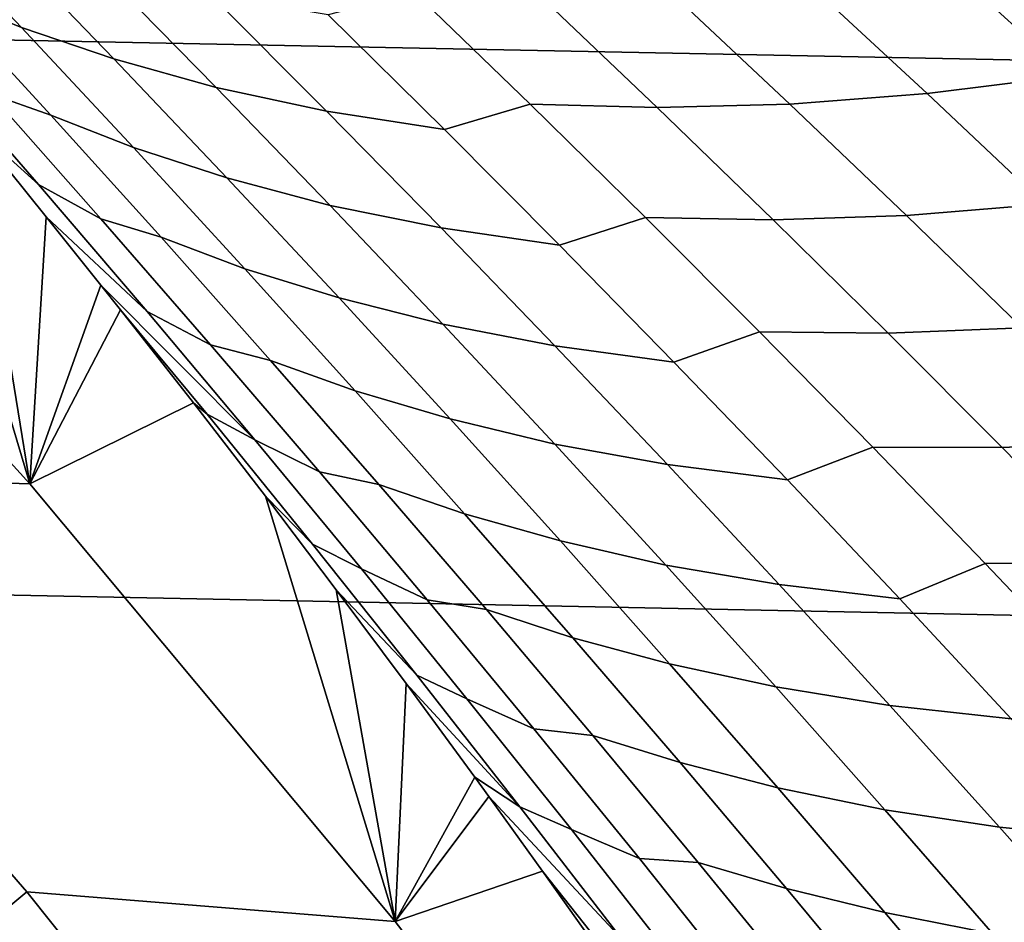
# Model space of a CAD drawing. Header units: metres. Extents: x -32 to 117, y -314 to 32.
# Tile 269 of 380: x 20.13 to 22.03, y 16.69 to 18.43. Entities that reach past the tile are written whole.
import ezdxf

# ---------------------------------------------------------------- set-up
doc = ezdxf.new("R2010")
doc.units = ezdxf.units.M
doc.layers.add('solid_24_501_064_XXX', color=7, linetype='CONTINUOUS')

msp = doc.modelspace()

# ---------------------------------------------------------------- linework, layer by layer
at = {"layer": 'solid_24_501_064_XXX'}
for points in [[(-25.351879, 20.335474, -303.5), (26.140261, 19.311563, -303.5), (26.88744, 18.256929, -303.5), (-26.140261, 19.311563, -303.5)], [(22.806131, 17.750784, -299.5), (22.053082, 18.678093, -299.5), (21.381937, 19.442806, 20), (22.156076, 18.555815, 20)], [(-26.140261, 19.311563, -303.5), (26.88744, 18.256929, -303.5), (27.591951, 17.173637, -303.5), (-26.88744, 18.256929, -303.5)], [(22.218884, 18.611691, 26.058365), (22.359159, 18.415781, 25.681625), (22.062778, 18.709711, 25.638674), (22.023457, 18.784143, 25.936516)], [(19.979506, 18.480234, 77.79818), (20.137339, 18.415604, 77.435028), (19.919498, 18.644953, 77.271149), (19.763435, 18.711714, 77.634773)], [(20.137339, 18.415604, 77.435028), (20.315439, 18.355072, 77.081512), (20.095985, 18.582285, 76.917168), (19.919498, 18.644953, 77.271149)], [(19.893631, 18.408159, 78.899681), (19.74473, 18.58596, 78.695259), (19.4154, 18.350245, 84.956604), (20.153164, 17.536795, 84.956604)], [(20.315439, 18.355072, 77.081512), (20.512463, 18.300215, 76.737556), (20.291529, 18.525301, 76.572723), (20.095985, 18.582285, 76.917168)], [(22.154736, 18.322329, 74.483017), (22.434752, 18.37088, 74.200951), (22.204292, 18.578581, 74.028603), (21.925718, 18.531536, 74.312302)], [(20.07683, 18.288103, 78.348221), (20.193813, 18.246874, 77.959747), (19.979506, 18.480234, 77.79818), (19.861656, 18.527033, 78.185081)], [(21.881817, 18.28828, 74.77401), (22.154736, 18.322329, 74.483017), (21.925718, 18.531536, 74.312302), (21.654222, 18.499094, 74.604759)], [(20.512463, 18.300215, 76.737556), (20.724886, 18.254663, 76.401482), (20.502539, 18.477663, 76.236069), (20.291529, 18.525301, 76.572723)], [(21.617161, 18.268248, 75.073746), (21.881817, 18.28828, 74.77401), (21.654222, 18.499094, 74.604759), (21.390984, 18.480757, 74.905807)], [(20.193813, 18.246874, 77.959747), (20.353418, 18.184351, 77.597084), (20.137339, 18.415604, 77.435028), (19.979506, 18.480234, 77.79818)], [(20.724886, 18.254663, 76.401482), (20.951752, 18.219236, 76.073586), (20.728045, 18.440199, 75.907494), (20.502539, 18.477663, 76.236069)], [(20.951752, 18.219236, 76.073586), (21.117302, 18.26786, 75.698746), (20.893972, 18.484009, 75.53299), (20.728045, 18.440199, 75.907494)], [(21.117302, 18.26786, 75.698746), (21.361923, 18.261667, 75.38205), (21.137165, 18.475958, 75.215263), (20.893972, 18.484009, 75.53299)], [(21.361923, 18.261667, 75.38205), (21.617161, 18.268248, 75.073746), (21.390984, 18.480757, 74.905807), (21.137165, 18.475958, 75.215263)], [(20.353418, 18.184351, 77.597084), (20.53314, 18.125935, 77.244064), (20.315439, 18.355072, 77.081512), (20.137339, 18.415604, 77.435028)], [(20.040426, 18.229919, 79.101295), (19.893631, 18.408159, 78.899681), (20.153164, 17.536795, 84.956604)], [(20.170021, 18.113197, 78.889389), (19.958828, 18.356089, 78.728745), (19.893631, 18.408159, 78.899681), (20.040426, 18.229919, 79.101295)], [(20.170021, 18.113197, 78.889389), (20.290142, 18.047274, 78.509415), (20.07683, 18.288103, 78.348221), (19.958828, 18.356089, 78.728745)], [(20.153164, 17.536795, 84.956604), (19.4154, 18.350245, 84.956604), (18.715542, 18.337587, 92.171654), (19.447931, 17.558947, 92.171654)], [(20.53314, 18.125935, 77.244064), (20.731651, 18.073179, 76.900627), (20.512463, 18.300215, 76.737556), (20.315439, 18.355072, 77.081512)], [(22.107777, 18.075369, 74.941704), (22.382132, 18.110981, 74.652206), (22.154736, 18.322329, 74.483017), (21.881817, 18.28828, 74.77401)], [(20.731651, 18.073179, 76.900627), (20.945498, 18.02969, 76.565155), (20.724886, 18.254663, 76.401482), (20.512463, 18.300215, 76.737556)], [(20.290142, 18.047274, 78.509415), (20.406315, 18.011642, 78.119446), (20.193813, 18.246874, 77.959747), (20.07683, 18.288103, 78.348221)], [(21.841692, 18.053677, 75.240105), (22.107777, 18.075369, 74.941704), (21.881817, 18.28828, 74.77401), (21.617161, 18.268248, 75.073746)], [(21.173733, 17.996271, 76.237961), (21.338963, 18.049723, 75.862854), (21.117302, 18.26786, 75.698746), (20.951752, 18.219236, 76.073586)], [(21.338963, 18.049723, 75.862854), (21.585026, 18.045353, 75.547211), (21.361923, 18.261667, 75.38205), (21.117302, 18.26786, 75.698746)], [(21.585026, 18.045353, 75.547211), (21.841692, 18.053677, 75.240105), (21.617161, 18.268248, 75.073746), (21.361923, 18.261667, 75.38205)], [(-26.88744, 18.256929, -303.5), (27.591951, 17.173637, -303.5), (28.252819, 16.063238, -303.5), (-27.591951, 17.173637, -303.5)], [(20.406315, 18.011642, 78.119446), (20.567699, 17.951204, 77.757301), (20.353418, 18.184351, 77.597084), (20.193813, 18.246874, 77.959747)], [(20.945498, 18.02969, 76.565155), (21.173733, 17.996271, 76.237961), (20.951752, 18.219236, 76.073586), (20.724886, 18.254663, 76.401482)], [(20.185152, 18.051235, 79.300209), (20.040426, 18.229919, 79.101295), (20.153164, 17.536795, 84.956604)], [(20.379313, 17.868433, 79.048058), (20.170021, 18.113197, 78.889389), (20.040426, 18.229919, 79.101295), (20.185152, 18.051235, 79.300209)], [(20.567699, 17.951204, 77.757301), (20.749048, 17.894878, 77.4048), (20.53314, 18.125935, 77.244064), (20.353418, 18.184351, 77.597084)], [(20.379313, 17.868433, 79.048058), (20.501553, 17.80455, 78.668648), (20.290142, 18.047274, 78.509415), (20.170021, 18.113197, 78.889389)], [(20.749048, 17.894878, 77.4048), (20.949055, 17.844202, 77.061897), (20.731651, 18.073179, 76.900627), (20.53314, 18.125935, 77.244064)], [(20.949055, 17.844202, 77.061897), (21.164333, 17.802748, 76.727058), (20.945498, 18.02969, 76.565155), (20.731651, 18.073179, 76.900627)], [(22.064537, 17.837048, 75.404846), (22.332062, 17.860359, 75.107811), (22.107777, 18.075369, 74.941704), (21.841692, 18.053677, 75.240105)], [(21.806431, 17.827015, 75.710732), (22.064537, 17.837048, 75.404846), (21.841692, 18.053677, 75.240105), (21.585026, 18.045353, 75.547211)], [(20.290434, 17.919352, 79.44503), (20.185152, 18.051235, 79.300209), (20.153164, 17.536795, 84.956604)], [(20.58666, 17.621809, 79.204727), (20.379313, 17.868433, 79.048058), (20.185152, 18.051235, 79.300209), (20.290434, 17.919352, 79.44503)], [(20.501553, 17.80455, 78.668648), (20.616976, 17.774546, 78.27726), (20.406315, 18.011642, 78.119446), (20.290142, 18.047274, 78.509415)], [(21.393946, 17.771311, 76.400597), (21.558914, 17.829594, 76.025299), (21.338963, 18.049723, 75.862854), (21.173733, 17.996271, 76.237961)], [(21.558914, 17.829594, 76.025299), (21.806431, 17.827015, 75.710732), (21.585026, 18.045353, 75.547211), (21.338963, 18.049723, 75.862854)], [(21.164333, 17.802748, 76.727058), (21.393946, 17.771311, 76.400597), (21.173733, 17.996271, 76.237961), (20.945498, 18.02969, 76.565155)], [(20.616976, 17.774546, 78.27726), (20.780144, 17.716169, 77.915649), (20.567699, 17.951204, 77.757301), (20.406315, 18.011642, 78.119446)], [(20.780144, 17.716169, 77.915649), (20.963123, 17.661913, 77.56369), (20.749048, 17.894878, 77.4048), (20.567699, 17.951204, 77.757301)], [(20.327845, 17.872097, 79.496498), (20.290434, 17.919352, 79.44503), (20.153164, 17.536795, 84.956604)], [(20.58666, 17.621809, 79.204727), (20.290434, 17.919352, 79.44503), (20.327845, 17.872097, 79.496498), (20.495117, 17.670986, 79.600655)], [(20.963123, 17.661913, 77.56369), (21.164633, 17.613289, 77.221359), (20.949055, 17.844202, 77.061897), (20.749048, 17.894878, 77.4048)], [(20.468491, 17.692587, 79.689865), (20.327845, 17.872097, 79.496498), (20.153164, 17.536795, 84.956604)], [(20.495117, 17.670986, 79.600655), (20.327845, 17.872097, 79.496498), (20.468491, 17.692587, 79.689865)], [(20.58666, 17.621809, 79.204727), (20.711021, 17.559946, 78.825897), (20.501553, 17.80455, 78.668648), (20.379313, 17.868433, 79.048058)], [(21.164633, 17.613289, 77.221359), (21.381353, 17.573843, 76.887177), (21.164333, 17.802748, 76.727058), (20.949055, 17.844202, 77.061897)], [(21.612352, 17.544355, 76.561462), (21.777119, 17.607481, 76.186043), (21.558914, 17.829594, 76.025299), (21.393946, 17.771311, 76.400597)], [(21.777119, 17.607481, 76.186043), (22.026096, 17.606657, 75.872589), (21.806431, 17.827015, 75.710732), (21.558914, 17.829594, 76.025299)], [(22.026096, 17.606657, 75.872589), (22.285656, 17.618362, 75.56794), (22.064537, 17.837048, 75.404846), (21.806431, 17.827015, 75.710732)], [(20.711021, 17.559946, 78.825897), (20.825754, 17.535593, 78.433167), (20.616976, 17.774546, 78.27726), (20.501553, 17.80455, 78.668648)], [(21.381353, 17.573843, 76.887177), (21.612352, 17.544355, 76.561462), (21.393946, 17.771311, 76.400597), (21.164333, 17.802748, 76.727058)], [(20.825754, 17.535593, 78.433167), (20.990709, 17.479256, 78.072105), (20.780144, 17.716169, 77.915649), (20.616976, 17.774546, 78.27726)], [(20.990709, 17.479256, 78.072105), (21.175329, 17.427042, 77.720711), (20.963123, 17.661913, 77.56369), (20.780144, 17.716169, 77.915649)], [(20.60708, 17.512758, 79.880241), (20.468491, 17.692587, 79.689865), (20.153164, 17.536795, 84.956604), (20.856874, 16.69371, 84.956604)], [(20.697903, 17.420691, 79.754433), (20.495117, 17.670986, 79.600655), (20.468491, 17.692587, 79.689865), (20.60708, 17.512758, 79.880241)], [(20.697903, 17.420691, 79.754433), (20.792025, 17.373337, 79.359375), (20.58666, 17.621809, 79.204727), (20.495117, 17.670986, 79.600655)], [(21.175329, 17.427042, 77.720711), (21.378347, 17.380445, 77.378975), (21.164633, 17.613289, 77.221359), (20.963123, 17.661913, 77.56369)], [(20.792025, 17.373337, 79.359375), (20.918507, 17.313467, 78.98114), (20.711021, 17.559946, 78.825897), (20.58666, 17.621809, 79.204727)], [(22.243986, 17.384283, 76.032745), (22.505007, 17.397619, 75.729378), (22.285656, 17.618362, 75.56794), (22.026096, 17.606657, 75.872589)], [(21.378347, 17.380445, 77.378975), (21.596516, 17.342979, 77.045471), (21.381353, 17.573843, 76.887177), (21.164633, 17.613289, 77.221359)], [(21.828913, 17.315414, 76.720543), (21.993536, 17.383387, 76.345078), (21.777119, 17.607481, 76.186043), (21.612352, 17.544355, 76.561462)], [(21.993536, 17.383387, 76.345078), (22.243986, 17.384283, 76.032745), (22.026096, 17.606657, 75.872589), (21.777119, 17.607481, 76.186043)], [(20.147951, 16.75108, 92.171654), (19.447931, 17.558947, 92.171654), (19.02704, 17.178938, 99.382652), (19.711912, 16.388556, 99.382652)], [(20.856874, 16.69371, 84.956604), (20.153164, 17.536795, 84.956604), (19.447931, 17.558947, 92.171654), (20.147951, 16.75108, 92.171654)], [(20.918507, 17.313467, 78.98114), (21.032612, 17.294794, 78.587143), (20.825754, 17.535593, 78.433167), (20.711021, 17.559946, 78.825897)], [(21.596516, 17.342979, 77.045471), (21.828913, 17.315414, 76.720543), (21.612352, 17.544355, 76.561462), (21.381353, 17.573843, 76.887177)], [(21.032612, 17.294794, 78.587143), (21.199358, 17.240471, 78.226662), (20.990709, 17.479256, 78.072105), (20.825754, 17.535593, 78.433167)], [(20.743616, 17.332647, 80.067688), (20.60708, 17.512758, 79.880241), (20.856874, 16.69371, 84.956604)], [(20.898666, 17.168581, 79.906151), (20.697903, 17.420691, 79.754433), (20.60708, 17.512758, 79.880241), (20.743616, 17.332647, 80.067688)], [(21.199358, 17.240471, 78.226662), (21.385622, 17.190273, 77.875847), (21.175329, 17.427042, 77.720711), (20.990709, 17.479256, 78.072105)], [(21.385622, 17.190273, 77.875847), (21.590155, 17.145679, 77.534721), (21.378347, 17.380445, 77.378975), (21.175329, 17.427042, 77.720711)], [(20.898666, 17.168581, 79.906151), (20.995365, 17.123022, 79.511978), (20.792025, 17.373337, 79.359375), (20.697903, 17.420691, 79.754433)], [(20.995365, 17.123022, 79.511978), (21.123968, 17.065123, 79.134354), (20.918507, 17.313467, 78.98114), (20.792025, 17.373337, 79.359375)], [(21.590155, 17.145679, 77.534721), (21.80978, 17.110165, 77.201927), (21.596516, 17.342979, 77.045471), (21.378347, 17.380445, 77.378975)], [(22.043581, 17.08449, 76.877815), (22.208126, 17.157316, 76.502357), (21.993536, 17.383387, 76.345078), (21.828913, 17.315414, 76.720543)], [(22.208126, 17.157316, 76.502357), (22.460056, 17.159893, 76.191193), (22.243986, 17.384283, 76.032745), (21.993536, 17.383387, 76.345078)], [(20.878103, 17.152288, 80.252251), (20.743616, 17.332647, 80.067688), (20.856874, 16.69371, 84.956604)], [(21.09737, 16.914671, 80.055801), (20.898666, 17.168581, 79.906151), (20.743616, 17.332647, 80.067688), (20.878103, 17.152288, 80.252251)], [(21.80978, 17.110165, 77.201927), (22.043581, 17.08449, 76.877815), (21.828913, 17.315414, 76.720543), (21.596516, 17.342979, 77.045471)], [(21.123968, 17.065123, 79.134354), (21.237511, 17.052158, 78.739166), (21.032612, 17.294794, 78.587143), (20.918507, 17.313467, 78.98114)], [(21.237511, 17.052158, 78.739166), (21.40605, 16.999825, 78.37928), (21.199358, 17.240471, 78.226662), (21.032612, 17.294794, 78.587143)], [(21.40605, 16.999825, 78.37928), (21.593962, 16.951618, 78.029068), (21.385622, 17.190273, 77.875847), (21.199358, 17.240471, 78.226662)], [(21.593962, 16.951618, 78.029068), (21.800016, 16.908998, 77.688583), (21.590155, 17.145679, 77.534721), (21.385622, 17.190273, 77.875847)], [(-27.591951, 17.173637, -303.5), (28.252819, 16.063238, -303.5), (28.869246, 14.927042, -303.5), (-28.252819, 16.063238, -303.5)], [(21.09737, 16.914671, 80.055801), (21.196642, 16.870878, 79.662529), (20.995365, 17.123022, 79.511978), (20.898666, 17.168581, 79.906151)], [(21.010544, 16.971714, 80.433975), (20.878103, 17.152288, 80.252251), (20.856874, 16.69371, 84.956604)], [(21.09737, 16.914671, 80.055801), (20.878103, 17.152288, 80.252251), (21.010544, 16.971714, 80.433975)], [(21.800016, 16.908998, 77.688583), (22.021105, 16.875404, 77.356529), (21.80978, 17.110165, 77.201927), (21.590155, 17.145679, 77.534721)], [(21.196642, 16.870878, 79.662529), (21.327364, 16.814926, 79.285522), (21.123968, 17.065123, 79.134354), (20.995365, 17.123022, 79.511978)], [(22.021105, 16.875404, 77.356529), (22.256319, 16.851587, 77.033249), (22.043581, 17.08449, 76.877815), (21.80978, 17.110165, 77.201927)], [(21.327364, 16.814926, 79.285522), (21.440407, 16.807692, 78.889221), (21.237511, 17.052158, 78.739166), (21.123968, 17.065123, 79.134354)], [(21.440407, 16.807692, 78.889221), (21.610744, 16.757322, 78.529945), (21.40605, 16.999825, 78.37928), (21.237511, 17.052158, 78.739166)], [(21.610744, 16.757322, 78.529945), (21.800308, 16.711079, 78.180367), (21.593962, 16.951618, 78.029068), (21.40605, 16.999825, 78.37928)], [(21.037243, 16.93495, 80.470604), (21.010544, 16.971714, 80.433975), (20.856874, 16.69371, 84.956604)], [(21.293972, 16.658966, 80.203369), (21.09737, 16.914671, 80.055801), (21.010544, 16.971714, 80.433975), (21.037243, 16.93495, 80.470604)], [(21.140942, 16.790962, 80.612907), (21.037243, 16.93495, 80.470604), (20.856874, 16.69371, 84.956604)], [(21.293972, 16.658966, 80.203369), (21.037243, 16.93495, 80.470604), (21.140942, 16.790962, 80.612907), (21.233845, 16.673498, 80.619225)], [(21.800308, 16.711079, 78.180367), (22.007891, 16.670406, 77.840546), (21.800016, 16.908998, 77.688583), (21.593962, 16.951618, 78.029068)], [(21.293972, 16.658966, 80.203369), (21.395811, 16.616915, 79.810997), (21.196642, 16.870878, 79.662529), (21.09737, 16.914671, 80.055801)], [(22.007891, 16.670406, 77.840546), (22.230448, 16.638702, 77.509239), (22.021105, 16.875404, 77.356529), (21.800016, 16.908998, 77.688583)], [(21.395811, 16.616915, 79.810997), (21.52865, 16.562885, 79.434631), (21.327364, 16.814926, 79.285522), (21.196642, 16.870878, 79.662529)], [(22.230448, 16.638702, 77.509239), (22.467083, 16.616711, 77.186821), (22.256319, 16.851587, 77.033249), (22.021105, 16.875404, 77.356529)], [(21.52865, 16.562885, 79.434631), (21.641262, 16.561403, 79.037285), (21.440407, 16.807692, 78.889221), (21.327364, 16.814926, 79.285522)], [(21.641262, 16.561403, 79.037285), (21.813398, 16.512972, 78.678642), (21.610744, 16.757322, 78.529945), (21.440407, 16.807692, 78.889221)], [(21.2693, 16.610062, 80.789101), (21.140942, 16.790962, 80.612907), (20.856874, 16.69371, 84.956604), (21.525341, 15.822417, 84.956604)], [(21.233845, 16.673498, 80.619225), (21.140942, 16.790962, 80.612907), (21.2693, 16.610062, 80.789101)], [(20.814436, 15.915334, 92.171654), (20.147951, 16.75108, 92.171654), (19.711912, 16.388556, 99.382652), (20.363974, 15.570896, 99.382652)], [(21.525341, 15.822417, 84.956604), (20.856874, 16.69371, 84.956604), (20.147951, 16.75108, 92.171654), (20.814436, 15.915334, 92.171654)], [(21.813398, 16.512972, 78.678642), (22.00462, 16.468666, 78.329712), (21.800308, 16.711079, 78.180367), (21.610744, 16.757322, 78.529945)], [(22.00462, 16.468666, 78.329712), (22.213736, 16.429909, 77.99057), (22.007891, 16.670406, 77.840546), (21.800308, 16.711079, 78.180367)]]:
    msp.add_3dface(points, dxfattribs=at)

doc.saveas('drawing.dxf')
